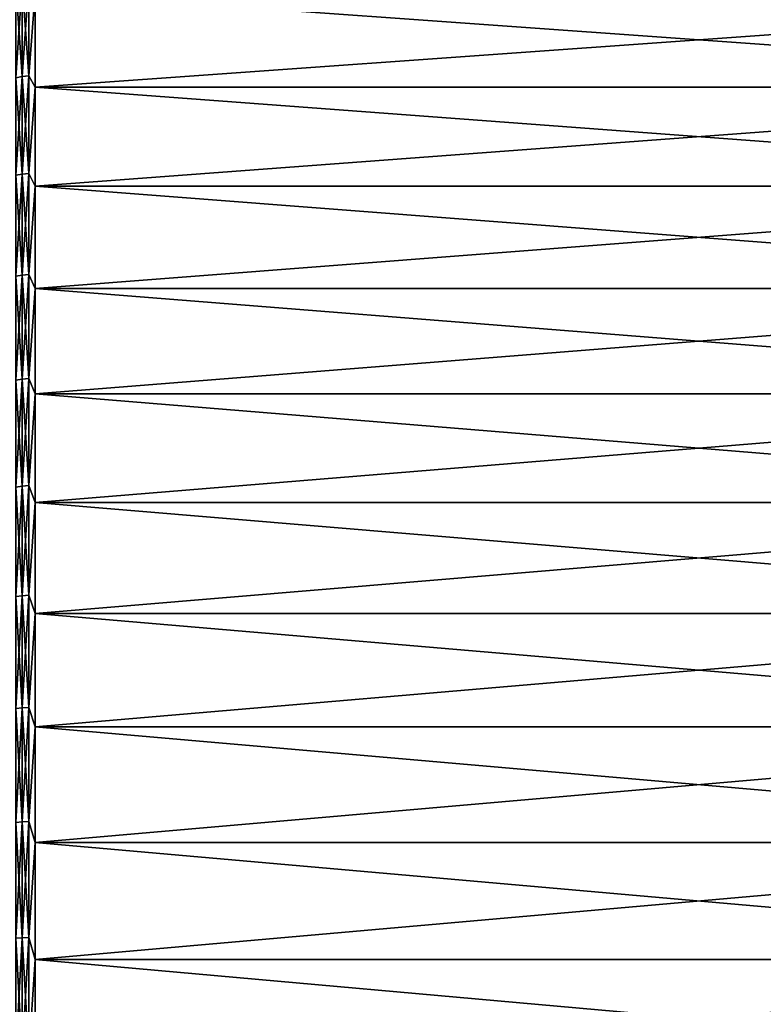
# Model space of a CAD drawing. Header units: metres. Extents: x -2 to 85, y -75 to 96.
# Tile 384 of 444: x 70.5 to 77.82, y 33.06 to 42.77. Entities that reach past the tile are written whole.
import ezdxf

# ---------------------------------------------------------------- set-up
doc = ezdxf.new("R2010")
doc.units = ezdxf.units.M
doc.layers.add('solid_20204500', color=7, linetype='CONTINUOUS')

msp = doc.modelspace()

# ---------------------------------------------------------------- linework, layer by layer
at = {"layer": 'solid_20204500'}
for points in [[(70.521156, 43.133583, 17.956373), (70.459145, 43.120068, 17.940334), (70.459145, 42.19577, 18.680258)], [(70.521156, 42.208462, 18.696959), (70.521156, 43.133583, 17.956373), (70.459145, 42.19577, 18.680258)], [(70.521156, 43.133583, -17.956373), (70.521156, 42.208462, -18.696959), (70.459145, 43.120068, -17.940334)], [(70.521156, 42.208462, -18.696959), (70.459145, 42.19577, -18.680258), (70.459145, 43.120068, -17.940334)], [(70.585388, 43.141762, 17.966078), (70.521156, 43.133583, 17.956373), (70.521156, 42.208462, 18.696959)], [(70.585388, 42.216141, 18.707064), (70.585388, 43.141762, 17.966078), (70.521156, 42.208462, 18.696959)], [(70.585388, 43.141762, -17.966078), (70.585388, 42.216141, -18.707064), (70.521156, 43.133583, -17.956373)], [(70.585388, 42.216141, -18.707064), (70.521156, 42.208462, -18.696959), (70.521156, 43.133583, -17.956373)], [(70.585388, 43.141762, -17.966078), (70.650002, 43.041702, -18.055393), (70.585388, 42.216141, -18.707064)], [(70.585388, 42.216141, 18.707064), (70.650002, 43.041702, 18.055393), (70.585388, 43.141762, 17.966078)], [(70.585388, 42.216141, -18.707064), (70.650002, 43.041702, -18.055393), (70.650002, 42.103455, -18.797409)], [(70.585388, 42.216141, 18.707064), (70.650002, 42.103455, 18.797409), (70.650002, 43.041702, 18.055393)], [(83.727272, 42.103455, -18.797409), (70.650002, 42.103455, -18.797409), (70.650002, 43.041702, -18.055393)], [(83.727272, 43.041702, -18.055393), (83.727272, 42.103455, -18.797409), (70.650002, 43.041702, -18.055393)], [(83.727272, 43.041702, 18.055393), (70.650002, 43.041702, 18.055393), (70.650002, 42.103455, 18.797409)], [(83.727272, 42.103455, 18.797409), (83.727272, 43.041702, 18.055393), (70.650002, 42.103455, 18.797409)], [(70.521156, 42.208462, 18.696959), (70.459145, 42.19577, 18.680258), (70.459145, 41.235329, 19.372612)], [(70.521156, 41.247162, 19.389931), (70.521156, 42.208462, 18.696959), (70.459145, 41.235329, 19.372612)], [(70.521156, 42.208462, -18.696959), (70.521156, 41.247162, -19.389931), (70.459145, 42.19577, -18.680258)], [(70.521156, 41.247162, -19.389931), (70.459145, 41.235329, -19.372612), (70.459145, 42.19577, -18.680258)], [(70.585388, 42.216141, 18.707064), (70.521156, 42.208462, 18.696959), (70.521156, 41.247162, 19.389931)], [(70.585388, 41.254318, 19.400412), (70.585388, 42.216141, 18.707064), (70.521156, 41.247162, 19.389931)], [(70.585388, 42.216141, -18.707064), (70.585388, 41.254318, -19.400412), (70.521156, 42.208462, -18.696959)], [(70.585388, 41.254318, -19.400412), (70.521156, 41.247162, -19.389931), (70.521156, 42.208462, -18.696959)], [(70.585388, 42.216141, -18.707064), (70.650002, 42.103455, -18.797409), (70.585388, 41.254318, -19.400412)], [(70.585388, 41.254318, 19.400412), (70.650002, 42.103455, 18.797409), (70.585388, 42.216141, 18.707064)], [(70.585388, 41.254318, -19.400412), (70.650002, 42.103455, -18.797409), (70.650002, 41.128666, -19.490719)], [(70.585388, 41.254318, 19.400412), (70.650002, 41.128666, 19.490719), (70.650002, 42.103455, 18.797409)], [(83.727272, 41.128666, -19.490719), (70.650002, 41.128666, -19.490719), (70.650002, 42.103455, -18.797409)], [(83.727272, 42.103455, -18.797409), (83.727272, 41.128666, -19.490719), (70.650002, 42.103455, -18.797409)], [(83.727272, 42.103455, 18.797409), (70.650002, 42.103455, 18.797409), (70.650002, 41.128666, 19.490719)], [(83.727272, 41.128666, 19.490719), (83.727272, 42.103455, 18.797409), (70.650002, 41.128666, 19.490719)], [(70.521156, 41.247162, 19.389931), (70.459145, 41.235329, 19.372612), (70.459145, 40.24118, 20.015633)], [(70.521156, 40.252121, 20.033527), (70.521156, 41.247162, 19.389931), (70.459145, 40.24118, 20.015633)], [(70.521156, 41.247162, -19.389931), (70.521156, 40.252121, -20.033527), (70.459145, 41.235329, -19.372612)], [(70.585388, 41.254318, 19.400412), (70.521156, 41.247162, 19.389931), (70.521156, 40.252121, 20.033527)], [(70.585388, 40.258743, 20.044355), (70.585388, 41.254318, 19.400412), (70.521156, 40.252121, 20.033527)], [(70.585388, 41.254318, -19.400412), (70.585388, 40.258743, -20.044355), (70.521156, 41.247162, -19.389931)], [(70.585388, 40.258743, -20.044355), (70.521156, 40.252121, -20.033527), (70.521156, 41.247162, -19.389931)], [(70.585388, 41.254318, -19.400412), (70.650002, 41.128666, -19.490719), (70.585388, 40.258743, -20.044355)], [(70.585388, 40.258743, 20.044355), (70.650002, 41.128666, 19.490719), (70.585388, 41.254318, 19.400412)], [(70.521156, 40.252121, -20.033527), (70.459145, 40.24118, -20.015633), (70.459145, 41.235329, -19.372612)], [(70.585388, 40.258743, -20.044355), (70.650002, 41.128666, -19.490719), (70.650002, 40.119858, -20.13353)], [(70.585388, 40.258743, 20.044355), (70.650002, 40.119858, 20.13353), (70.650002, 41.128666, 19.490719)], [(83.727272, 40.119858, -20.13353), (70.650002, 40.119858, -20.13353), (70.650002, 41.128666, -19.490719)], [(83.727272, 41.128666, -19.490719), (83.727272, 40.119858, -20.13353), (70.650002, 41.128666, -19.490719)], [(83.727272, 41.128666, 19.490719), (70.650002, 41.128666, 19.490719), (70.650002, 40.119858, 20.13353)], [(83.727272, 40.119858, 20.13353), (83.727272, 41.128666, 19.490719), (70.650002, 40.119858, 20.13353)], [(70.521156, 40.252121, 20.033527), (70.459145, 40.24118, 20.015633), (70.459145, 39.215858, 20.607681)], [(70.521156, 39.225883, 20.626104), (70.521156, 40.252121, 20.033527), (70.459145, 39.215858, 20.607681)], [(70.521156, 40.252121, -20.033527), (70.521156, 39.225883, -20.626104), (70.459145, 40.24118, -20.015633)], [(70.521156, 39.225883, -20.626104), (70.459145, 39.215858, -20.607681), (70.459145, 40.24118, -20.015633)], [(70.585388, 40.258743, 20.044355), (70.521156, 40.252121, 20.033527), (70.521156, 39.225883, 20.626104)], [(70.585388, 39.231953, 20.637253), (70.585388, 40.258743, 20.044355), (70.521156, 39.225883, 20.626104)], [(70.585388, 40.258743, -20.044355), (70.585388, 39.231953, -20.637253), (70.521156, 40.252121, -20.033527)], [(70.585388, 39.231953, -20.637253), (70.521156, 39.225883, -20.626104), (70.521156, 40.252121, -20.033527)], [(70.585388, 40.258743, -20.044355), (70.650002, 40.119858, -20.13353), (70.585388, 39.231953, -20.637253)], [(70.585388, 39.231953, 20.637253), (70.650002, 40.119858, 20.13353), (70.585388, 40.258743, 20.044355)], [(70.585388, 39.231953, -20.637253), (70.650002, 40.119858, -20.13353), (70.650002, 39.079651, -20.724173)], [(70.585388, 39.231953, 20.637253), (70.650002, 39.079651, 20.724173), (70.650002, 40.119858, 20.13353)], [(83.727272, 39.079651, -20.724173), (70.650002, 39.079651, -20.724173), (70.650002, 40.119858, -20.13353)], [(83.727272, 40.119858, -20.13353), (83.727272, 39.079651, -20.724173), (70.650002, 40.119858, -20.13353)], [(83.727272, 40.119858, 20.13353), (70.650002, 40.119858, 20.13353), (70.650002, 39.079651, 20.724173)], [(83.727272, 39.079651, 20.724173), (83.727272, 40.119858, 20.13353), (70.650002, 39.079651, 20.724173)], [(70.521156, 39.225883, 20.626104), (70.459145, 39.215858, 20.607681), (70.459145, 38.161972, 21.147253)], [(70.521156, 38.171059, 21.166159), (70.521156, 39.225883, 20.626104), (70.459145, 38.161972, 21.147253)], [(70.521156, 39.225883, -20.626104), (70.521156, 38.171059, -21.166159), (70.459145, 39.215858, -20.607681)], [(70.521156, 38.171059, -21.166159), (70.459145, 38.161972, -21.147253), (70.459145, 39.215858, -20.607681)], [(70.585388, 39.231953, 20.637253), (70.521156, 39.225883, 20.626104), (70.521156, 38.171059, 21.166159)], [(70.585388, 38.176556, 21.177599), (70.585388, 39.231953, 20.637253), (70.521156, 38.171059, 21.166159)], [(70.585388, 39.231953, -20.637253), (70.585388, 38.176556, -21.177599), (70.521156, 39.225883, -20.626104)], [(70.585388, 38.176556, -21.177599), (70.521156, 38.171059, -21.166159), (70.521156, 39.225883, -20.626104)], [(70.585388, 39.231953, -20.637253), (70.650002, 39.079651, -20.724173), (70.585388, 38.176556, -21.177599)], [(70.585388, 38.176556, 21.177599), (70.650002, 39.079651, 20.724173), (70.585388, 39.231953, 20.637253)], [(70.585388, 38.176556, -21.177599), (70.650002, 39.079651, -20.724173), (70.650002, 38.010735, -21.26112)], [(70.585388, 38.176556, 21.177599), (70.650002, 38.010735, 21.26112), (70.650002, 39.079651, 20.724173)], [(83.727272, 38.010735, -21.26112), (70.650002, 38.010735, -21.26112), (70.650002, 39.079651, -20.724173)], [(83.727272, 39.079651, -20.724173), (83.727272, 38.010735, -21.26112), (70.650002, 39.079651, -20.724173)], [(83.727272, 39.079651, 20.724173), (70.650002, 39.079651, 20.724173), (70.650002, 38.010735, 21.26112)], [(83.727272, 38.010735, 21.26112), (83.727272, 39.079651, 20.724173), (70.650002, 38.010735, 21.26112)], [(70.521156, 38.171059, 21.166159), (70.459145, 38.161972, 21.147253), (70.459145, 37.082211, 21.632971)], [(70.521156, 37.090332, 21.652311), (70.521156, 38.171059, 21.166159), (70.459145, 37.082211, 21.632971)], [(70.521156, 38.171059, -21.166159), (70.521156, 37.090332, -21.652311), (70.459145, 38.161972, -21.147253)], [(70.521156, 37.090332, -21.652311), (70.459145, 37.082211, -21.632971), (70.459145, 38.161972, -21.147253)], [(70.585388, 38.176556, 21.177599), (70.521156, 38.171059, 21.166159), (70.521156, 37.090332, 21.652311)], [(70.585388, 37.095245, 21.664013), (70.585388, 38.176556, 21.177599), (70.521156, 37.090332, 21.652311)], [(70.585388, 38.176556, -21.177599), (70.585388, 37.095245, -21.664013), (70.521156, 38.171059, -21.166159)], [(70.585388, 37.095245, -21.664013), (70.521156, 37.090332, -21.652311), (70.521156, 38.171059, -21.166159)], [(70.585388, 38.176556, -21.177599), (70.650002, 38.010735, -21.26112), (70.585388, 37.095245, -21.664013)], [(70.585388, 37.095245, 21.664013), (70.650002, 38.010735, 21.26112), (70.585388, 38.176556, 21.177599)], [(70.585388, 37.095245, -21.664013), (70.650002, 38.010735, -21.26112), (70.650002, 36.915878, -21.742977)], [(70.585388, 37.095245, 21.664013), (70.650002, 36.915878, 21.742977), (70.650002, 38.010735, 21.26112)], [(83.727272, 36.915878, -21.742977), (70.650002, 36.915878, -21.742977), (70.650002, 38.010735, -21.26112)], [(83.727272, 38.010735, -21.26112), (83.727272, 36.915878, -21.742977), (70.650002, 38.010735, -21.26112)], [(83.727272, 38.010735, 21.26112), (70.650002, 38.010735, 21.26112), (70.650002, 36.915878, 21.742977)], [(83.727272, 36.915878, 21.742977), (83.727272, 38.010735, 21.26112), (70.650002, 36.915878, 21.742977)], [(70.521156, 37.090332, 21.652311), (70.459145, 37.082211, 21.632971), (70.459145, 35.979321, 22.063599)], [(70.521156, 35.986454, 22.083324), (70.521156, 37.090332, 21.652311), (70.459145, 35.979321, 22.063599)], [(70.521156, 37.090332, -21.652311), (70.521156, 35.986454, -22.083324), (70.459145, 37.082211, -21.632971)], [(70.521156, 35.986454, -22.083324), (70.459145, 35.979321, -22.063599), (70.459145, 37.082211, -21.632971)], [(70.585388, 37.095245, 21.664013), (70.521156, 37.090332, 21.652311), (70.521156, 35.986454, 22.083324)], [(70.585388, 35.990772, 22.095261), (70.585388, 37.095245, 21.664013), (70.521156, 35.986454, 22.083324)], [(70.585388, 37.095245, -21.664013), (70.585388, 35.990772, -22.095261), (70.521156, 37.090332, -21.652311)], [(70.585388, 35.990772, -22.095261), (70.521156, 35.986454, -22.083324), (70.521156, 37.090332, -21.652311)], [(70.585388, 37.095245, -21.664013), (70.650002, 36.915878, -21.742977), (70.585388, 35.990772, -22.095261)], [(70.585388, 35.990772, 22.095261), (70.650002, 36.915878, 21.742977), (70.585388, 37.095245, 21.664013)], [(70.585388, 35.990772, -22.095261), (70.650002, 36.915878, -21.742977), (70.650002, 35.797924, -22.168499)], [(70.585388, 35.990772, 22.095261), (70.650002, 35.797924, 22.168499), (70.650002, 36.915878, 21.742977)], [(83.727272, 35.797924, -22.168499), (70.650002, 35.797924, -22.168499), (70.650002, 36.915878, -21.742977)], [(83.727272, 36.915878, -21.742977), (83.727272, 35.797924, -22.168499), (70.650002, 36.915878, -21.742977)], [(83.727272, 36.915878, 21.742977), (70.650002, 36.915878, 21.742977), (70.650002, 35.797924, 22.168499)], [(83.727272, 35.797924, 22.168499), (83.727272, 36.915878, 21.742977), (70.650002, 35.797924, 22.168499)], [(70.521156, 35.986454, 22.083324), (70.459145, 35.979321, 22.063599), (70.459145, 34.856113, 22.438042)], [(70.521156, 34.862244, 22.458101), (70.521156, 35.986454, 22.083324), (70.459145, 34.856113, 22.438042)], [(70.521156, 35.986454, -22.083324), (70.521156, 34.862244, -22.458101), (70.459145, 35.979321, -22.063599)], [(70.521156, 34.862244, -22.458101), (70.459145, 34.856113, -22.438042), (70.459145, 35.979321, -22.063599)], [(70.585388, 35.990772, 22.095261), (70.521156, 35.986454, 22.083324), (70.521156, 34.862244, 22.458101)], [(70.585388, 34.865952, 22.47024), (70.585388, 35.990772, 22.095261), (70.521156, 34.862244, 22.458101)], [(70.585388, 35.990772, -22.095261), (70.585388, 34.865952, -22.47024), (70.521156, 35.986454, -22.083324)], [(70.585388, 34.865952, -22.47024), (70.521156, 34.862244, -22.458101), (70.521156, 35.986454, -22.083324)], [(70.585388, 35.990772, -22.095261), (70.650002, 35.797924, -22.168499), (70.585388, 34.865952, -22.47024)], [(70.585388, 34.865952, 22.47024), (70.650002, 35.797924, 22.168499), (70.585388, 35.990772, 22.095261)], [(70.585388, 34.865952, -22.47024), (70.650002, 35.797924, -22.168499), (70.650002, 34.659763, -22.536583)], [(70.585388, 34.865952, 22.47024), (70.650002, 34.659763, 22.536583), (70.650002, 35.797924, 22.168499)], [(83.727272, 34.659763, -22.536583), (70.650002, 34.659763, -22.536583), (70.650002, 35.797924, -22.168499)], [(83.727272, 35.797924, -22.168499), (83.727272, 34.659763, -22.536583), (70.650002, 35.797924, -22.168499)], [(83.727272, 35.797924, 22.168499), (70.650002, 35.797924, 22.168499), (70.650002, 34.659763, 22.536583)], [(83.727272, 34.659763, 22.536583), (83.727272, 35.797924, 22.168499), (70.650002, 34.659763, 22.536583)], [(70.521156, 34.862244, 22.458101), (70.459145, 34.856113, 22.438042), (70.459145, 33.715443, 22.755344)], [(70.521156, 33.720554, 22.775688), (70.521156, 34.862244, 22.458101), (70.459145, 33.715443, 22.755344)], [(70.521156, 34.862244, -22.458101), (70.521156, 33.720554, -22.775688), (70.459145, 34.856113, -22.438042)], [(70.521156, 33.720554, -22.775688), (70.459145, 33.715443, -22.755344), (70.459145, 34.856113, -22.438042)], [(70.585388, 34.865952, 22.47024), (70.521156, 34.862244, 22.458101), (70.521156, 33.720554, 22.775688)], [(70.585388, 33.723644, 22.787998), (70.585388, 34.865952, 22.47024), (70.521156, 33.720554, 22.775688)], [(70.585388, 34.865952, -22.47024), (70.585388, 33.723644, -22.787998), (70.521156, 34.862244, -22.458101)], [(70.585388, 33.723644, -22.787998), (70.521156, 33.720554, -22.775688), (70.521156, 34.862244, -22.458101)], [(70.585388, 34.865952, -22.47024), (70.650002, 34.659763, -22.536583), (70.585388, 33.723644, -22.787998)], [(70.585388, 33.723644, 22.787998), (70.650002, 34.659763, 22.536583), (70.585388, 34.865952, 22.47024)], [(70.585388, 33.723644, -22.787998), (70.650002, 34.659763, -22.536583), (70.650002, 33.504349, -22.846272)], [(70.585388, 33.723644, 22.787998), (70.650002, 33.504349, 22.846272), (70.650002, 34.659763, 22.536583)], [(83.727272, 33.504349, -22.846272), (70.650002, 33.504349, -22.846272), (70.650002, 34.659763, -22.536583)], [(83.727272, 34.659763, -22.536583), (83.727272, 33.504349, -22.846272), (70.650002, 34.659763, -22.536583)], [(83.727272, 34.659763, 22.536583), (70.650002, 34.659763, 22.536583), (70.650002, 33.504349, 22.846272)], [(83.727272, 33.504349, 22.846272), (83.727272, 34.659763, 22.536583), (70.650002, 33.504349, 22.846272)], [(70.521156, 33.720554, 22.775688), (70.459145, 33.715443, 22.755344), (70.459145, 32.560219, 23.0147)], [(70.521156, 32.564297, 23.035275), (70.521156, 33.720554, 22.775688), (70.459145, 32.560219, 23.0147)], [(70.521156, 33.720554, -22.775688), (70.521156, 32.564297, -23.035275), (70.459145, 33.715443, -22.755344)], [(70.521156, 32.564297, -23.035275), (70.459145, 32.560219, -23.0147), (70.459145, 33.715443, -22.755344)], [(70.585388, 33.723644, 22.787998), (70.521156, 33.720554, 22.775688), (70.521156, 32.564297, 23.035275)], [(70.585388, 32.566765, 23.047726), (70.585388, 33.723644, 22.787998), (70.521156, 32.564297, 23.035275)], [(70.585388, 33.723644, -22.787998), (70.585388, 32.566765, -23.047726), (70.521156, 33.720554, -22.775688)], [(70.585388, 32.566765, -23.047726), (70.521156, 32.564297, -23.035275), (70.521156, 33.720554, -22.775688)], [(70.585388, 33.723644, -22.787998), (70.650002, 33.504349, -22.846272), (70.585388, 32.566765, -23.047726)], [(70.585388, 32.566765, 23.047726), (70.650002, 33.504349, 22.846272), (70.585388, 33.723644, 22.787998)], [(70.585388, 32.566765, -23.047726), (70.650002, 33.504349, -22.846272), (70.650002, 32.334671, -23.096767)], [(70.585388, 32.566765, 23.047726), (70.650002, 32.334671, 23.096767), (70.650002, 33.504349, 22.846272)], [(83.727272, 32.334671, -23.096767), (70.650002, 32.334671, -23.096767), (70.650002, 33.504349, -22.846272)], [(83.727272, 33.504349, -22.846272), (83.727272, 32.334671, -23.096767), (70.650002, 33.504349, -22.846272)], [(83.727272, 33.504349, 22.846272), (70.650002, 33.504349, 22.846272), (70.650002, 32.334671, 23.096767)], [(83.727272, 32.334671, 23.096767), (83.727272, 33.504349, 22.846272), (70.650002, 32.334671, 23.096767)]]:
    msp.add_3dface(points, dxfattribs=at)

doc.saveas('drawing.dxf')
